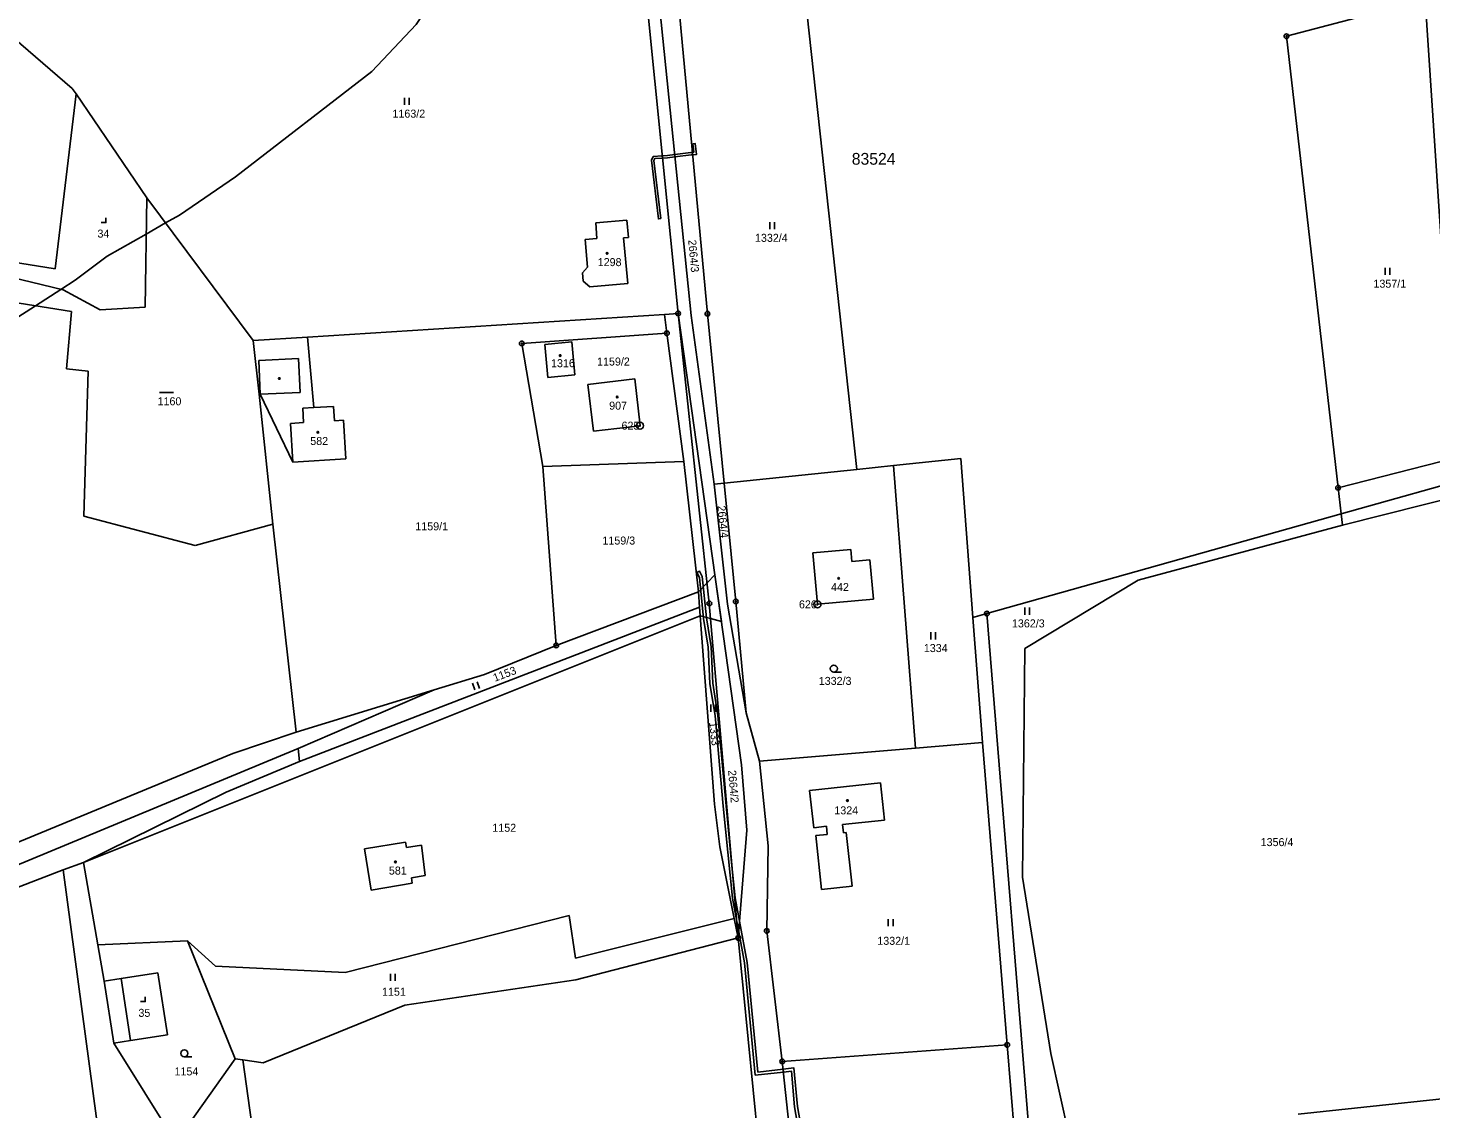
# Model space of a CAD drawing. Extents: x -439246 to -433691, y -1130252 to -1121148.
# Drawn here: x -438121.2 to -437823.2, y -1123482.7 to -1123253.1 of the extents above; entities that cross this region are included whole.
import ezdxf

# ---------------------------------------------------------------- set-up
doc = ezdxf.new("R2010")
doc.units = 0
for name, color, linetype in [('Vrstva 1', 7, 'Continuous'), ('Vrstva 17', 7, 'Continuous'), ('Vrstva 18', 7, 'Continuous'), ('Vrstva 19', 7, 'Continuous'), ('Vrstva 24', 7, 'Continuous'), ('Vrstva 25', 7, 'Continuous'), ('Vrstva 3', 7, 'Continuous'), ('Vrstva 30', 7, 'Continuous'), ('Vrstva 37', 7, 'Continuous'), ('Vrstva 4', 7, 'Continuous'), ('Vrstva 52', 7, 'Continuous'), ('Vrstva 53', 7, 'Continuous'), ('Vrstva 6', 7, 'Continuous')]:
    doc.layers.add(name, color=color, linetype=linetype)

msp = doc.modelspace()

# ---------------------------------------------------------------- linework, layer by layer
at = {"layer": 'Vrstva 1'}
msp.add_line((-437963.39, -1123516.54), (-437970.37, -1123446.4), dxfattribs=at)
for points in [[(-437983.13, -1123313.75), (-437991.41, -1123231.23)], [(-437984.64, -1123230.98), (-437976.9, -1123313.79)], [(-437957.14, -1123237.29), (-437945.15, -1123346.88)], [(-437853.91, -1123254.86), (-437824.39, -1123247.05)], [(-437817.98, -1123344.39), (-437824.39, -1123247.05)], [(-438124.36, -1123255.18), (-438111.83, -1123265.95)], [(-437853.91, -1123254.86), (-437842.92, -1123350.76)], [(-438115.47, -1123304.29), (-438111.03, -1123267.12)], [(-438111.83, -1123265.95), (-438111.03, -1123267.12)], [(-438111.03, -1123267.12), (-438096.02, -1123289.15)], [(-438096.35, -1123312.43), (-438096.02, -1123289.15)], [(-438096.02, -1123289.15), (-438073.38, -1123319.5)], [(-437994.05, -1123293.94), (-438000.64, -1123294.49)], [(-438000.64, -1123294.49), (-438000.37, -1123297.8)], [(-437993.69, -1123297.61), (-437994.05, -1123293.94)], [(-438000.37, -1123297.8), (-438002.88, -1123298.01)], [(-437994.73, -1123297.71), (-437993.69, -1123297.61)], [(-437993.78, -1123307.39), (-437994.73, -1123297.71)], [(-438137.67, -1123300.7), (-438115.47, -1123304.29)], [(-438002.88, -1123298.01), (-438002.39, -1123303.91)], [(-438138.39, -1123302.75), (-438113.8, -1123308.74)], [(-438002.39, -1123303.91), (-438003.43, -1123305.12)], [(-438003.43, -1123305.12), (-438003.27, -1123306.91)], [(-438137.83, -1123309.19), (-438111.98, -1123313.36)], [(-438113.8, -1123308.74), (-438105.9, -1123313.01)], [(-438003.27, -1123306.91), (-438001.91, -1123308.11)], [(-438001.91, -1123308.11), (-437993.78, -1123307.39)], [(-438105.9, -1123313.01), (-438096.35, -1123312.43)], [(-438111.98, -1123313.36), (-438113.05, -1123325.5)], [(-438061.84, -1123318.76), (-437986.05, -1123313.94)], [(-437986.05, -1123313.94), (-437983.13, -1123313.75)], [(-437985.52, -1123317.94), (-437986.05, -1123313.94)], [(-437976.5, -1123375.34), (-437983.13, -1123313.75)], [(-437976.9, -1123313.79), (-437973.36, -1123349.82)], [(-438073.38, -1123319.5), (-438061.84, -1123318.76)], [(-438061.84, -1123318.76), (-438060.55, -1123333.73)], [(-438016.36, -1123320.11), (-437985.52, -1123317.94)], [(-437981.91, -1123345.19), (-437985.52, -1123317.94)], [(-438072.17, -1123330.92), (-438073.38, -1123319.5)], [(-438011.89, -1123346.23), (-438016.36, -1123320.11)], [(-438011.46, -1123320.32), (-438005.7, -1123319.77)], [(-438010.79, -1123327.33), (-438011.46, -1123320.32)], [(-438005.7, -1123319.77), (-438005.05, -1123326.78)], [(-438113.05, -1123325.5), (-438108.44, -1123325.99)], [(-438108.44, -1123325.99), (-438109.42, -1123356.81)], [(-438005.05, -1123326.78), (-438010.79, -1123327.33)], [(-438002.3, -1123328.83), (-437992.36, -1123327.64)], [(-437992.36, -1123327.64), (-437991.17, -1123337.58)], [(-438001.11, -1123338.77), (-438002.3, -1123328.83)], [(-438071.9, -1123330.91), (-438072.17, -1123330.92)], [(-438069.26, -1123358.47), (-438072.17, -1123330.92)], [(-438064.99, -1123345.3), (-438071.9, -1123330.91)], [(-438056.33, -1123333.48), (-438060.55, -1123333.73)], [(-438056.15, -1123336.54), (-438056.33, -1123333.48)], [(-438054.21, -1123336.43), (-438056.15, -1123336.54)], [(-438053.72, -1123344.63), (-438054.21, -1123336.43)], [(-437991.17, -1123337.58), (-438001.11, -1123338.77)], [(-438064.99, -1123345.3), (-438053.72, -1123344.63)], [(-438011.89, -1123346.23), (-437981.91, -1123345.19)], [(-437978.78, -1123372.88), (-437981.91, -1123345.19)], [(-437923.06, -1123344.58), (-437937.39, -1123346.07)], [(-437920.49, -1123378.33), (-437923.06, -1123344.58)], [(-437842.92, -1123350.76), (-437817.98, -1123344.39)], [(-438011.89, -1123346.23), (-438009.03, -1123384.27)], [(-437945.15, -1123346.88), (-437973.36, -1123349.82)], [(-437937.39, -1123346.07), (-437945.15, -1123346.88)], [(-437937.39, -1123346.07), (-437932.7, -1123406.07)], [(-437811.47, -1123347.64), (-437842.28, -1123356.31)], [(-437973.36, -1123349.82), (-437970.88, -1123374.92)], [(-437842.92, -1123350.76), (-437842.28, -1123356.31)], [(-438109.42, -1123356.81), (-438085.76, -1123363.04)], [(-437842.28, -1123356.31), (-437917.52, -1123377.49)], [(-437842.28, -1123356.31), (-437842.01, -1123358.7)], [(-438085.76, -1123363.04), (-438069.26, -1123358.47)], [(-438069.26, -1123358.47), (-438064.27, -1123402.67)], [(-437842.01, -1123358.7), (-437885.37, -1123370.41)], [(-437954.49, -1123364.57), (-437946.47, -1123363.85)], [(-437954.49, -1123364.57), (-437953.51, -1123375.52)], [(-437946.24, -1123366.42), (-437946.47, -1123363.85)], [(-437942.39, -1123366.08), (-437946.24, -1123366.42)], [(-437941.64, -1123374.46), (-437942.39, -1123366.08)], [(-437885.37, -1123370.41), (-437909.44, -1123384.94)], [(-438009.03, -1123384.27), (-437978.78, -1123372.88)], [(-437978.78, -1123372.88), (-437978.61, -1123376.15)], [(-437976.5, -1123375.34), (-437970.37, -1123446.4)], [(-437970.88, -1123374.92), (-437968.66, -1123398.58)], [(-437953.51, -1123375.52), (-437941.64, -1123374.46)], [(-438063.56, -1123408.9), (-437978.61, -1123376.15)], [(-437975.39, -1123417.96), (-437978.61, -1123376.15)], [(-437917.52, -1123377.49), (-437920.49, -1123378.33)], [(-437918.46, -1123404.87), (-437920.49, -1123378.33)], [(-437917.52, -1123377.49), (-437907.1, -1123505.21)], [(-438009.03, -1123384.27), (-438024.26, -1123390.42)], [(-437909.44, -1123384.94), (-437909.96, -1123433.48)], [(-438024.26, -1123390.42), (-438034.99, -1123393.71)], [(-438034.99, -1123393.71), (-438064.27, -1123402.67)], [(-438063.88, -1123406.12), (-438034.99, -1123393.71)], [(-437968.66, -1123398.58), (-437965.86, -1123408.85)], [(-437932.7, -1123406.07), (-437918.46, -1123404.87)], [(-437913.21, -1123469.11), (-437918.46, -1123404.87)], [(-438063.88, -1123406.12), (-438063.56, -1123408.9)], [(-437965.86, -1123408.85), (-437932.7, -1123406.07)], [(-438079.16, -1123415.41), (-438063.56, -1123408.9)], [(-437965.86, -1123408.85), (-437964.03, -1123426.84)], [(-437955.19, -1123415.08), (-437940.15, -1123413.46)], [(-437940.15, -1123413.46), (-437939.3, -1123421.34)], [(-438109.47, -1123430.33), (-438079.16, -1123415.41)], [(-437954.33, -1123422.97), (-437955.19, -1123415.08)], [(-437974.25, -1123427.04), (-437975.39, -1123417.96)], [(-437951.63, -1123422.67), (-437954.33, -1123422.97)], [(-437951.44, -1123424.4), (-437951.63, -1123422.67)], [(-437939.3, -1123421.34), (-437948.21, -1123422.3)], [(-437948.21, -1123422.3), (-437948.03, -1123424.04)], [(-438049.78, -1123427.47), (-438041.04, -1123426.03)], [(-438041.04, -1123426.03), (-438040.85, -1123427.18)], [(-437953.87, -1123424.66), (-437951.44, -1123424.4)], [(-437952.64, -1123436.09), (-437953.87, -1123424.66)], [(-437948.03, -1123424.04), (-437947.41, -1123423.97)], [(-437947.41, -1123423.97), (-437946.18, -1123435.4)], [(-438048.34, -1123436.21), (-438049.78, -1123427.47)], [(-438040.85, -1123427.18), (-438037.66, -1123426.65)], [(-438037.66, -1123426.65), (-438036.9, -1123433.16)], [(-437971.2, -1123442.28), (-437974.25, -1123427.04)], [(-437964.03, -1123426.84), (-437964.3, -1123444.91)], [(-438113.81, -1123431.93), (-438109.47, -1123430.33)], [(-438106.64, -1123485.23), (-438113.81, -1123431.93)], [(-438106.41, -1123447.85), (-438109.47, -1123430.33)], [(-438039.6, -1123434.77), (-438048.34, -1123436.21)], [(-438039.79, -1123433.64), (-438036.9, -1123433.16)], [(-438039.79, -1123433.64), (-438039.6, -1123434.77)], [(-437909.96, -1123433.48), (-437903.92, -1123470.92)], [(-437946.18, -1123435.4), (-437952.64, -1123436.09)], [(-438053.85, -1123453.72), (-438006.26, -1123441.6)], [(-438006.26, -1123441.6), (-438004.94, -1123450.68)], [(-438004.94, -1123450.68), (-437971.2, -1123442.28)], [(-437970.37, -1123446.4), (-437971.2, -1123442.28)], [(-437970.37, -1123446.4), (-438004.88, -1123455.3)], [(-437964.3, -1123444.91), (-437961.01, -1123472.61)], [(-438087.36, -1123447.02), (-438106.41, -1123447.85)], [(-438105.05, -1123455.57), (-438106.41, -1123447.85)], [(-438077.24, -1123472.06), (-438087.36, -1123447.02)], [(-438087.36, -1123447.02), (-438081.39, -1123452.35)], [(-438081.39, -1123452.35), (-438053.85, -1123453.72)], [(-438101.47, -1123455.02), (-438105.05, -1123455.57)], [(-438103.03, -1123468.71), (-438105.05, -1123455.57)], [(-438093.64, -1123453.82), (-438101.47, -1123455.02)], [(-438093.64, -1123453.82), (-438091.62, -1123466.95)], [(-438004.88, -1123455.3), (-438041.2, -1123460.68)], [(-438041.2, -1123460.68), (-438071.26, -1123472.91)], [(-438091.62, -1123466.95), (-438099.45, -1123468.16)], [(-438099.45, -1123468.16), (-438103.03, -1123468.71)], [(-438103.03, -1123468.71), (-438089.87, -1123489.86)], [(-437961.01, -1123472.61), (-437913.21, -1123469.11)], [(-437908.56, -1123526.02), (-437913.21, -1123469.11)], [(-438089.87, -1123489.86), (-438077.24, -1123472.06)], [(-438075.63, -1123472.29), (-438077.24, -1123472.06)], [(-438071.12, -1123504.34), (-438075.63, -1123472.29)], [(-438071.26, -1123472.91), (-438075.63, -1123472.29)], [(-437961.01, -1123472.61), (-437954.84, -1123529.92)], [(-437903.92, -1123470.92), (-437898.2, -1123496.88)], [(-437851.43, -1123483.84), (-437804.9, -1123478.88)]]:
    msp.add_lwpolyline(points, dxfattribs=at)
at = {"layer": 'Vrstva 24'}
for centre, radius in [((-437853.91, -1123254.86), 0.5), ((-437853.91, -1123254.86), 0.1), ((-437983.13, -1123313.75), 0.5), ((-437983.13, -1123313.75), 0.1), ((-437976.9, -1123313.79), 0.5), ((-437976.9, -1123313.79), 0.1), ((-437985.52, -1123317.94), 0.5), ((-437985.52, -1123317.94), 0.1), ((-438016.36, -1123320.11), 0.5), ((-438016.36, -1123320.11), 0.1), ((-437991.23, -1123337.58), 0.75), ((-437991.23, -1123337.58), 0.1), ((-437842.92, -1123350.76), 0.5), ((-437842.92, -1123350.76), 0.1), ((-437976.5, -1123375.34), 0.5), ((-437976.5, -1123375.34), 0.1), ((-437970.88, -1123374.92), 0.5), ((-437970.88, -1123374.92), 0.1), ((-437953.53, -1123375.53), 0.75), ((-437953.53, -1123375.53), 0.1), ((-437917.52, -1123377.49), 0.5), ((-437917.52, -1123377.49), 0.1), ((-438009.03, -1123384.27), 0.5), ((-438009.03, -1123384.27), 0.1), ((-437970.37, -1123446.4), 0.5), ((-437970.37, -1123446.4), 0.1), ((-437964.3, -1123444.91), 0.5), ((-437964.3, -1123444.91), 0.1), ((-437913.21, -1123469.11), 0.5), ((-437913.21, -1123469.11), 0.1), ((-437961.01, -1123472.61), 0.5), ((-437961.01, -1123472.61), 0.1)]:
    msp.add_circle(centre, radius, dxfattribs=at)
at = {"layer": 'Vrstva 25'}
for p, q in [((-438041.29, -1123269.45), (-438041.29, -1123267.95)), ((-438040.29, -1123269.45), (-438040.29, -1123267.95)), ((-437963.62, -1123295.83), (-437963.62, -1123294.33)), ((-437962.62, -1123295.83), (-437962.62, -1123294.33)), ((-437832.91, -1123305.57), (-437832.91, -1123304.07)), ((-437831.91, -1123305.57), (-437831.91, -1123304.07)), ((-438093.34, -1123330.55), (-438090.34, -1123330.55)), ((-437909.46, -1123377.73), (-437909.46, -1123376.23)), ((-437908.46, -1123377.73), (-437908.46, -1123376.23)), ((-437929.45, -1123382.97), (-437929.45, -1123381.47)), ((-437928.45, -1123382.97), (-437928.45, -1123381.47)), ((-437950.05, -1123389.94), (-437948.45, -1123389.94)), ((-438026.29, -1123393.71), (-438026.78, -1123392.3)), ((-438025.35, -1123393.39), (-438025.84, -1123391.97)), ((-437976.21, -1123398.34), (-437976.21, -1123396.84)), ((-437975.21, -1123398.34), (-437975.21, -1123396.84)), ((-437938.48, -1123443.91), (-437938.48, -1123442.41)), ((-437937.48, -1123443.91), (-437937.48, -1123442.41)), ((-438044.22, -1123455.5), (-438044.22, -1123454)), ((-438043.22, -1123455.5), (-438043.22, -1123454)), ((-438088.04, -1123471.65), (-438086.44, -1123471.65))]:
    msp.add_line(p, q, dxfattribs=at)
for points in [[(-438105.68, -1123294.43), (-438104.68, -1123294.43), (-438104.68, -1123293.43)], [(-438097.35, -1123459.89), (-438096.35, -1123459.89), (-438096.35, -1123458.89)]]:
    msp.add_lwpolyline(points, dxfattribs=at)
for centre, radius in [((-437998.21, -1123300.99), 0.175), ((-438008.19, -1123322.69), 0.175), ((-438067.87, -1123327.56), 0.175), ((-437996.07, -1123331.48), 0.175), ((-438059.66, -1123338.98), 0.175), ((-437949.01, -1123370), 0.175), ((-437950.05, -1123389.19), 0.75), ((-437947.15, -1123417.2), 0.175), ((-438043.18, -1123430.23), 0.175), ((-438088.04, -1123470.9), 0.75)]:
    msp.add_circle(centre, radius, dxfattribs=at)
at = {"layer": 'Vrstva 3'}
for points in [[(-437994.05, -1123293.94), (-438000.64, -1123294.49)], [(-438000.64, -1123294.49), (-438000.37, -1123297.8)], [(-437993.69, -1123297.61), (-437994.05, -1123293.94)], [(-438000.37, -1123297.8), (-438002.88, -1123298.01)], [(-437994.73, -1123297.71), (-437993.69, -1123297.61)], [(-437993.78, -1123307.39), (-437994.73, -1123297.71)], [(-438002.88, -1123298.01), (-438002.39, -1123303.91)], [(-438002.39, -1123303.91), (-438003.43, -1123305.12)], [(-438003.43, -1123305.12), (-438003.27, -1123306.91)], [(-438003.27, -1123306.91), (-438001.91, -1123308.11)], [(-438001.91, -1123308.11), (-437993.78, -1123307.39)], [(-438011.46, -1123320.32), (-438005.7, -1123319.77)], [(-438010.79, -1123327.33), (-438011.46, -1123320.32)], [(-438005.7, -1123319.77), (-438005.05, -1123326.78)], [(-438005.05, -1123326.78), (-438010.79, -1123327.33)], [(-438002.3, -1123328.83), (-437992.36, -1123327.64)], [(-437992.36, -1123327.64), (-437991.17, -1123337.58)], [(-438001.11, -1123338.77), (-438002.3, -1123328.83)], [(-438056.33, -1123333.48), (-438060.55, -1123333.73)], [(-438056.15, -1123336.54), (-438056.33, -1123333.48)], [(-438060.55, -1123333.73), (-438062.88, -1123333.87)], [(-438062.7, -1123336.93), (-438062.88, -1123333.87)], [(-438054.21, -1123336.43), (-438056.15, -1123336.54)], [(-438053.72, -1123344.63), (-438054.21, -1123336.43)], [(-438062.7, -1123336.93), (-438065.48, -1123337.1)], [(-438064.99, -1123345.3), (-438065.48, -1123337.1)], [(-437991.17, -1123337.58), (-438001.11, -1123338.77)], [(-438064.99, -1123345.3), (-438053.72, -1123344.63)], [(-437954.49, -1123364.57), (-437946.47, -1123363.85)], [(-437954.49, -1123364.57), (-437953.51, -1123375.52)], [(-437946.24, -1123366.42), (-437946.47, -1123363.85)], [(-437942.39, -1123366.08), (-437946.24, -1123366.42)], [(-437941.64, -1123374.46), (-437942.39, -1123366.08)], [(-437953.51, -1123375.52), (-437941.64, -1123374.46)], [(-437955.19, -1123415.08), (-437940.15, -1123413.46)], [(-437940.15, -1123413.46), (-437939.3, -1123421.34)], [(-437954.33, -1123422.97), (-437955.19, -1123415.08)], [(-437951.63, -1123422.67), (-437954.33, -1123422.97)], [(-437951.44, -1123424.4), (-437951.63, -1123422.67)], [(-437939.3, -1123421.34), (-437948.21, -1123422.3)], [(-437948.21, -1123422.3), (-437948.03, -1123424.04)], [(-438049.78, -1123427.47), (-438041.04, -1123426.03)], [(-438041.04, -1123426.03), (-438040.85, -1123427.18)], [(-437953.87, -1123424.66), (-437951.44, -1123424.4)], [(-437952.64, -1123436.09), (-437953.87, -1123424.66)], [(-437948.03, -1123424.04), (-437947.41, -1123423.97)], [(-437947.41, -1123423.97), (-437946.18, -1123435.4)], [(-438048.34, -1123436.21), (-438049.78, -1123427.47)], [(-438040.85, -1123427.18), (-438037.66, -1123426.65)], [(-438037.66, -1123426.65), (-438036.9, -1123433.16)], [(-438039.6, -1123434.77), (-438048.34, -1123436.21)], [(-438039.79, -1123433.64), (-438036.9, -1123433.16)], [(-438039.79, -1123433.64), (-438039.6, -1123434.77)], [(-437946.18, -1123435.4), (-437952.64, -1123436.09)]]:
    msp.add_lwpolyline(points, dxfattribs=at)
at = {"layer": 'Vrstva 30'}
for points in [[(-437986.49, -1123280.25), (-437985.41, -1123280.17), (-437983.85, -1123279.98), (-437983.8, -1123280.48), (-437985.36, -1123280.67), (-437986.44, -1123280.75), (-437986.49, -1123280.25)], [(-437980.41, -1123279.56), (-437980.1, -1123279.54), (-437979.8, -1123279.52), (-437979.99, -1123277.72), (-437979.5, -1123277.67), (-437979.24, -1123279.99), (-437980.05, -1123280.04), (-437980.36, -1123280.06), (-437983.8, -1123280.48), (-437983.85, -1123279.98), (-437980.41, -1123279.56)], [(-437988.41, -1123280.39), (-437986.49, -1123280.25), (-437986.44, -1123280.75), (-437988.08, -1123280.86), (-437988.28, -1123281.27), (-437986.82, -1123293.57), (-437987.31, -1123293.67), (-437988.79, -1123281.18), (-437988.41, -1123280.39)], [(-437977.71, -1123378.53), (-437978.58, -1123369.81), (-437979.14, -1123368.76), (-437978.61, -1123368.47), (-437977.99, -1123369.63), (-437977.12, -1123378.43)], [(-437978.78, -1123372.88), (-437976.97, -1123370.97), (-437975.34, -1123369.25), (-437973.95, -1123379.15), (-437976.22, -1123378.56), (-437978.47, -1123377.97), (-437978.61, -1123376.15), (-437978.78, -1123372.88)], [(-437978.61, -1123376.15), (-437978.47, -1123377.97), (-438109.47, -1123430.33), (-438079.16, -1123415.41), (-438063.56, -1123408.9), (-437978.61, -1123376.15)], [(-437975.26, -1123399.18), (-437976.36, -1123392.34), (-437976.73, -1123384.6), (-437977.71, -1123378.53)], [(-437977.12, -1123378.43), (-437976.14, -1123384.54), (-437975.76, -1123392.28), (-437974.66, -1123399.12)], [(-437973.53, -1123418.42), (-437975.26, -1123399.18)], [(-437974.66, -1123399.12), (-437972.93, -1123418.36)], [(-437971.61, -1123437.92), (-437973.53, -1123418.42)], [(-437972.93, -1123418.36), (-437971.76, -1123430.34), (-437971.02, -1123437.84)], [(-437970.67, -1123442.91), (-437971.61, -1123437.92)], [(-437971.02, -1123437.84), (-437970.08, -1123442.81), (-437970.26, -1123445.07), (-437970.67, -1123442.91)], [(-437969.02, -1123451.68), (-437970.26, -1123445.07), (-437970.08, -1123442.81), (-437968.43, -1123451.6)], [(-437966.74, -1123475.56), (-437969.02, -1123451.68)], [(-437968.43, -1123451.6), (-437966.2, -1123474.89)], [(-437966.2, -1123474.89), (-437960.83, -1123474.27), (-437960.77, -1123474.87), (-437966.74, -1123475.56)], [(-437960.83, -1123474.27), (-437958.53, -1123474.01), (-437957.8, -1123482.17), (-437956.6, -1123489.12), (-437956.44, -1123491.88), (-437954.68, -1123491.76), (-437954.64, -1123492.36), (-437957, -1123492.51), (-437957.2, -1123489.19), (-437958.4, -1123482.25), (-437959.07, -1123474.68), (-437960.77, -1123474.87), (-437960.83, -1123474.27)]]:
    msp.add_lwpolyline(points, dxfattribs=at)
at = {"layer": 'Vrstva 37'}
for centre in [(-437998.21, -1123300.99), (-438008.19, -1123322.69), (-437996.07, -1123331.48), (-438059.66, -1123338.98), (-437949.01, -1123370), (-437947.15, -1123417.2), (-438043.18, -1123430.23)]:
    msp.add_circle(centre, 0.175, dxfattribs=at)
at = {"layer": 'Vrstva 4'}
for points in [[(-438072.23, -1123323.74), (-438063.78, -1123323.34)], [(-438071.9, -1123330.91), (-438072.23, -1123323.74)], [(-438063.78, -1123323.34), (-438063.44, -1123330.51)], [(-438063.44, -1123330.51), (-438071.9, -1123330.91)], [(-438060.55, -1123333.73), (-438062.88, -1123333.87)], [(-438062.7, -1123336.93), (-438062.88, -1123333.87)], [(-438062.7, -1123336.93), (-438065.48, -1123337.1)], [(-438064.99, -1123345.3), (-438065.48, -1123337.1)], [(-438099.45, -1123468.16), (-438101.47, -1123455.02)]]:
    msp.add_lwpolyline(points, dxfattribs=at)
at = {"layer": 'Vrstva 52'}
msp.add_lwpolyline([(-438138.51, -1123324.17), (-438119.69, -1123312.12), (-438114.25, -1123308.63), (-438111.24, -1123306.7), (-438104.42, -1123301.59), (-438096.13, -1123296.87), (-438092.01, -1123294.52), (-438089.08, -1123292.85), (-438077.15, -1123284.75), (-438048.17, -1123262.38), (-438038.79, -1123252.37), (-438026.01, -1123233.19), (-438022.66, -1123226.01), (-438020.04, -1123220.4), (-438017.27, -1123212.73), (-438014.07, -1123192.06), (-438009.6, -1123170.12), (-438008.67, -1123151.24), (-438008.39, -1123145.59)], dxfattribs=at)
at = {"layer": 'Vrstva 6'}
for points in [[(-437989.54, -1123224.15), (-437980.36, -1123314.21)], [(-437983.13, -1123313.75), (-437969.67, -1123409.63)], [(-437975.5, -1123350.03), (-437980.36, -1123314.21)], [(-437973.36, -1123349.82), (-437975.5, -1123350.03)], [(-437975.5, -1123350.03), (-437972.62, -1123375.5)], [(-437842.01, -1123358.7), (-437815.87, -1123352.14)], [(-437968.66, -1123398.58), (-437972.62, -1123375.5)], [(-438064.27, -1123402.67), (-438077.73, -1123407.23)], [(-438077.73, -1123407.23), (-438188.37, -1123452.86)], [(-438154.82, -1123443.9), (-438063.88, -1123406.12)], [(-437968.55, -1123423.53), (-437969.67, -1123409.63)], [(-437970.37, -1123446.4), (-437968.55, -1123423.53)], [(-438113.81, -1123431.93), (-438159.35, -1123449.46)]]:
    msp.add_lwpolyline(points, dxfattribs=at)

# ---------------------------------------------------------------- texts
at = {"layer": 'Vrstva 17'}
for s, p in [('625', (-437995.15, -1123338.43)), ('626', (-437957.46, -1123376.38))]:
    msp.add_text(s, height=1.7, dxfattribs=at).set_placement(p)
at = {"layer": 'Vrstva 18'}
for s, p in [('1163/2', (-438043.82, -1123272.15)), ('1332/4', (-437966.8, -1123298.53)), ('1357/1', (-437835.41, -1123308.27)), ('1159/2', (-438000.35, -1123324.81)), ('1160', (-438093.72, -1123333.25)), ('1159/1', (-438038.96, -1123359.81)), ('1159/3', (-437999.21, -1123362.83)), ('1362/3', (-437912.21, -1123380.43)), ('1334', (-437930.93, -1123385.67)), ('1332/3', (-437953.25, -1123392.64)), ('1152', (-438022.6, -1123423.84)), ('1356/4', (-437859.37, -1123426.88)), ('1332/1', (-437940.81, -1123447.85)), ('1151', (-438046.03, -1123458.66)), ('1154', (-438090.12, -1123475.59))]:
    msp.add_text(s, height=1.7, dxfattribs=at).set_placement(p)
for s, rotation, p in [('2664/3', 275.229, (-437981, -1123298.16)), ('2664/4', 275.38, (-437974.77, -1123354.61)), ('1153', 20.4395, (-438022.08, -1123392)), ('1333', 276.3348, (-437976.54, -1123400.6)), ('2664/2', 274.9659, (-437972.52, -1123410.82))]:
    msp.add_text(s, height=1.7, rotation=rotation, dxfattribs=at).set_placement(p)
at = {"layer": 'Vrstva 19'}
for s, p in [('34', (-438106.49, -1123297.63)), ('1298', (-438000.21, -1123303.69)), ('1316', (-438010.13, -1123325.16)), ('907', (-437997.78, -1123334.18)), ('582', (-438061.28, -1123341.68)), ('442', (-437950.64, -1123372.7)), ('1324', (-437949.94, -1123420.14)), ('581', (-438044.58, -1123432.93)), ('35', (-438097.79, -1123463.15))]:
    msp.add_text(s, height=1.7, dxfattribs=at).set_placement(p)
at = {"layer": 'Vrstva 53'}
msp.add_text('83524', height=2.5, dxfattribs=at).set_placement((-437946.24, -1123282.15))

doc.saveas('drawing.dxf')
